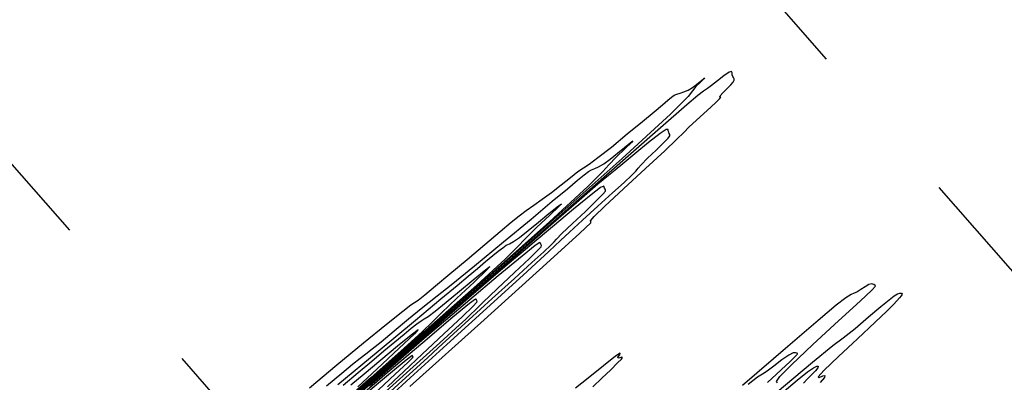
# Model space of a CAD drawing. Extents: x 3249832 to 3255657, y 13789405 to 13793316.
# Tile 659 of 1056: x 3253012 to 3253157, y 13791528 to 13791581. Entities that reach past the tile are written whole.
import ezdxf

# ---------------------------------------------------------------- set-up
doc = ezdxf.new("R2010")
doc.units = 0
doc.header["$LTSCALE"] = 100
doc.header["$MEASUREMENT"] = 0
doc.linetypes.add('DASHED', pattern=[0.75, 0.5, -0.25])
for name, color, linetype in [('GRATIO_03231_CON', 1, 'CONTINUOUS'), ('GRATIO_0323_ICON', 1, 'CONTINUOUS'), ('PLAN', 7, 'CONTINUOUS'), ('TARGETS_EAST', 7, 'CONTINUOUS')]:
    doc.layers.add(name, color=color, linetype=linetype)

# ---------------------------------------------------------------- blocks, each defined once
blk = doc.blocks.new('Gratio_032316_contours')
at = {"layer": 'GRATIO_03231_CON', "color": 1, "linetype": 'Continuous', "flags": 128}
for points in [[(3253069.51, 13791526.93), (3253080.4, 13791536.7), (3253089.55, 13791544.94), (3253094.46, 13791549.41), (3253096.04, 13791550.93), (3253096.04, 13791551.07), (3253096, 13791551.2), (3253096.56, 13791551.86), (3253098.1, 13791553.38), (3253100.83, 13791555.92), (3253104.06, 13791558.88), (3253106.89, 13791561.49), (3253108.67, 13791563.17), (3253109.7, 13791564.19), (3253110.5, 13791564.99), (3253111.49, 13791565.93), (3253112.61, 13791566.96), (3253113.64, 13791567.89), (3253114.43, 13791568.61), (3253114.94, 13791569.09), (3253115.14, 13791569.33), (3253115.08, 13791569.37), (3253114.96, 13791569.38), (3253115.01, 13791569.54), (3253115.42, 13791569.98), (3253116.02, 13791570.58), (3253116.58, 13791571.15), (3253116.92, 13791571.57), (3253117.06, 13791571.85), (3253117.06, 13791572.04), (3253116.97, 13791572.21), (3253116.86, 13791572.4), (3253116.8, 13791572.64), (3253116.79, 13791572.94), (3253116.7, 13791573.12), (3253116.33, 13791573.01), (3253115.58, 13791572.48), (3253114.64, 13791571.73), (3253113.77, 13791571.04), (3253113.15, 13791570.6), (3253112.58, 13791570.21), (3253111.75, 13791569.58), (3253110.14, 13791568.22), (3253106.26, 13791564.83), (3253098.38, 13791557.92), (3253085.73, 13791546.82), (3253071.39, 13791534.23), (3253059.37, 13791523.68)], [(3253066.57, 13791525.45), (3253069.58, 13791528.21), (3253074.95, 13791533.09), (3253081.29, 13791538.84), (3253086.74, 13791543.8), (3253089.96, 13791546.76), (3253091.63, 13791548.33), (3253092.95, 13791549.58), (3253094.83, 13791551.32), (3253097.1, 13791553.38), (3253099.26, 13791555.34), (3253100.93, 13791556.85), (3253102.05, 13791557.89), (3253102.67, 13791558.49), (3253102.88, 13791558.75), (3253103, 13791558.96), (3253103.42, 13791559.44), (3253104.39, 13791560.4), (3253105.64, 13791561.59), (3253106.74, 13791562.67), (3253107.38, 13791563.35), (3253107.63, 13791563.7), (3253107.64, 13791563.89), (3253107.57, 13791564.03), (3253107.48, 13791564.2), (3253107.42, 13791564.4), (3253107.39, 13791564.63), (3253107.1, 13791564.61), (3253106.21, 13791564.03), (3253104.54, 13791562.7), (3253102.53, 13791561.03), (3253100.77, 13791559.56), (3253099.63, 13791558.66), (3253098.64, 13791557.88), (3253097.1, 13791556.6), (3253094.33, 13791554.22), (3253089.79, 13791550.25), (3253082.94, 13791544.25), (3253073.73, 13791536.17), (3253064.02, 13791527.65), (3253056.12, 13791520.72)], [(3253065.04, 13791524.7), (3253069.47, 13791528.72), (3253072.1, 13791531.12), (3253073.66, 13791532.58), (3253075.39, 13791534.17), (3253078.18, 13791536.71), (3253081.59, 13791539.81), (3253084.87, 13791542.78), (3253087.42, 13791545.09), (3253089.17, 13791546.68), (3253090.21, 13791547.65), (3253090.68, 13791548.14), (3253091.04, 13791548.54), (3253091.82, 13791549.34), (3253093.37, 13791550.82), (3253095.26, 13791552.61), (3253096.9, 13791554.18), (3253097.84, 13791555.13), (3253098.2, 13791555.56), (3253098.23, 13791555.73), (3253098.17, 13791555.86), (3253098.09, 13791555.99), (3253098.04, 13791556.17), (3253097.98, 13791556.32), (3253097.49, 13791556.1), (3253096.09, 13791555.04), (3253093.5, 13791552.91), (3253090.43, 13791550.32), (3253087.77, 13791548.08), (3253086.12, 13791546.72), (3253084.71, 13791545.56), (3253082.45, 13791543.63), (3253078.53, 13791540.22), (3253073.32, 13791535.68), (3253067.5, 13791530.58), (3253061.73, 13791525.52)], [(3253066.07, 13791526.23), (3253070.49, 13791530.23), (3253073.91, 13791533.33), (3253076.29, 13791535.48), (3253077.74, 13791536.81), (3253078.48, 13791537.52), (3253079.08, 13791538.13), (3253080.23, 13791539.24), (3253082.34, 13791541.24), (3253084.88, 13791543.63), (3253087.07, 13791545.69), (3253088.3, 13791546.9), (3253088.77, 13791547.42), (3253088.82, 13791547.58), (3253088.77, 13791547.68), (3253088.71, 13791547.79), (3253088.67, 13791547.93), (3253088.57, 13791548.02), (3253087.89, 13791547.59), (3253085.97, 13791546.06), (3253082.47, 13791543.13), (3253078.32, 13791539.62), (3253074.77, 13791536.6), (3253072.62, 13791534.79), (3253070.9, 13791533.34), (3253068.19, 13791531), (3253063.6, 13791527)], [(3253123.45, 13791527.49), (3253123.31, 13791527.66), (3253123.8, 13791528.38), (3253125.48, 13791530.13), (3253128.63, 13791533.11), (3253132.38, 13791536.55), (3253135.54, 13791539.45), (3253137.25, 13791541.04), (3253137.8, 13791541.62), (3253137.74, 13791541.75), (3253137.54, 13791541.87), (3253137.26, 13791541.96), (3253136.84, 13791541.89), (3253136.27, 13791541.56), (3253135.64, 13791541.13), (3253135.09, 13791540.78), (3253134.69, 13791540.62), (3253134.24, 13791540.44), (3253133.46, 13791539.95), (3253132.04, 13791538.83), (3253129.41, 13791536.61), (3253124.94, 13791532.8), (3253118.28, 13791527.1)], [(3253121.99, 13791527.54), (3253125.28, 13791530.59), (3253126.35, 13791531.67), (3253126.32, 13791531.82), (3253126.09, 13791531.88), (3253125.74, 13791531.85), (3253125.09, 13791531.53), (3253124.07, 13791530.82), (3253122.91, 13791529.93), (3253121.92, 13791529.19), (3253121.25, 13791528.76), (3253120.5, 13791528.28), (3253119.11, 13791527.24)], [(3253096.34, 13791526.87), (3253097.68, 13791528.14), (3253098.98, 13791529.39), (3253099.99, 13791530.38), (3253100.56, 13791530.96), (3253100.72, 13791531.2), (3253100.6, 13791531.21), (3253100.32, 13791531.12), (3253100.07, 13791531.07), (3253100.03, 13791531.21), (3253100.29, 13791531.59), (3253100.38, 13791531.81), (3253099.7, 13791531.37), (3253097.92, 13791529.97), (3253095.67, 13791528.17), (3253093.83, 13791526.7)], [(3253064.12, 13791525.66), (3253067.39, 13791528.72), (3253069.22, 13791530.46), (3253069.9, 13791531.13), (3253069.99, 13791531.28), (3253069.97, 13791531.33), (3253069.93, 13791531.38), (3253069.92, 13791531.45), (3253069.8, 13791531.44), (3253068.97, 13791530.8), (3253066.67, 13791528.9), (3253062.54, 13791525.4)]]:
    blk.add_lwpolyline(points, dxfattribs=at)
at = {"layer": 'GRATIO_03231_CON', "color": 5, "linetype": 'Continuous', "flags": 128}
for points in [[(3253054.79, 13791526.75), (3253058.84, 13791530.11), (3253062.75, 13791533.32), (3253066.09, 13791536.05), (3253068.48, 13791537.97), (3253069.69, 13791538.89), (3253070.22, 13791539.23), (3253070.72, 13791539.57), (3253071.73, 13791540.37), (3253073.3, 13791541.68), (3253075.41, 13791543.44), (3253077.92, 13791545.56), (3253080.5, 13791547.74), (3253082.75, 13791549.64), (3253084.37, 13791551), (3253085.55, 13791551.95), (3253086.58, 13791552.72), (3253087.69, 13791553.52), (3253088.93, 13791554.39), (3253090.29, 13791555.39), (3253091.71, 13791556.5), (3253093.06, 13791557.59), (3253094.17, 13791558.45), (3253094.98, 13791559.01), (3253095.82, 13791559.55), (3253097.09, 13791560.48), (3253099.07, 13791562.04), (3253101.41, 13791563.96), (3253103.63, 13791565.8), (3253105.34, 13791567.22), (3253106.55, 13791568.23), (3253107.36, 13791568.91), (3253107.9, 13791569.35), (3253108.28, 13791569.62), (3253108.66, 13791569.79), (3253109.14, 13791569.93), (3253109.71, 13791570.11), (3253110.32, 13791570.38), (3253110.95, 13791570.77), (3253111.55, 13791571.22), (3253112.09, 13791571.66), (3253112.52, 13791572.01), (3253112.74, 13791572.17), (3253112.62, 13791572.04), (3253112.62, 13791572.04), (3253112.14, 13791571.57), (3253111.48, 13791570.91), (3253110.95, 13791570.27), (3253110.35, 13791569.47), (3253107.74, 13791566.85), (3253100.67, 13791560.38), (3253087.89, 13791549.01), (3253072.79, 13791535.71), (3253059.94, 13791524.42)], [(3253057.32, 13791527.03), (3253059.54, 13791528.89), (3253061.13, 13791530.2), (3253062.24, 13791531.09), (3253063.09, 13791531.74), (3253063.99, 13791532.44), (3253065.3, 13791533.49), (3253067.22, 13791535.08), (3253069.35, 13791536.86), (3253071.17, 13791538.36), (3253072.35, 13791539.29), (3253073.53, 13791540.2), (3253075.57, 13791541.82), (3253079.02, 13791544.64), (3253083.24, 13791548.12), (3253087.29, 13791551.48), (3253090.41, 13791554.09), (3253092.62, 13791555.93), (3253094.11, 13791557.17), (3253095.07, 13791557.97), (3253095.7, 13791558.44), (3253096.16, 13791558.71), (3253096.64, 13791558.9), (3253097.21, 13791559.15), (3253097.96, 13791559.58), (3253098.91, 13791560.27), (3253099.97, 13791561.12), (3253100.99, 13791561.97), (3253101.82, 13791562.64), (3253102.24, 13791562.95), (3253102.02, 13791562.7), (3253102.02, 13791562.7), (3253101.08, 13791561.8), (3253099.8, 13791560.57), (3253098.69, 13791559.42), (3253097.83, 13791558.43), (3253095.61, 13791556.23), (3253090, 13791551.09), (3253079.88, 13791542.09), (3253067.93, 13791531.56), (3253057.76, 13791522.62)], [(3253058.95, 13791527.22), (3253064.89, 13791532.13), (3253070.33, 13791536.64), (3253074.09, 13791539.78), (3253076.46, 13791541.75), (3253078.07, 13791543.1), (3253079.43, 13791544.25), (3253080.64, 13791545.27), (3253081.67, 13791546.12), (3253082.49, 13791546.79), (3253083.14, 13791547.28), (3253083.66, 13791547.63), (3253084.13, 13791547.87), (3253084.71, 13791548.18), (3253085.59, 13791548.77), (3253086.88, 13791549.78), (3253088.4, 13791551.03), (3253089.9, 13791552.27), (3253091.12, 13791553.27), (3253091.74, 13791553.72), (3253091.42, 13791553.36), (3253091.42, 13791553.36), (3253090.03, 13791552.03), (3253088.11, 13791550.22), (3253086.43, 13791548.58), (3253085.3, 13791547.4), (3253083.49, 13791545.61), (3253079.33, 13791541.8), (3253071.87, 13791535.17), (3253063.07, 13791527.41)], [(3253059.75, 13791527.12), (3253061.96, 13791528.97), (3253063.94, 13791530.64), (3253065.73, 13791532.14), (3253067.32, 13791533.47), (3253068.67, 13791534.59), (3253069.74, 13791535.47), (3253070.56, 13791536.11), (3253071.17, 13791536.55), (3253071.63, 13791536.83), (3253072.22, 13791537.21), (3253073.22, 13791537.97), (3253074.84, 13791539.28), (3253076.82, 13791540.93), (3253078.81, 13791542.58), (3253080.42, 13791543.89), (3253081.24, 13791544.5), (3253080.82, 13791544.01), (3253080.82, 13791544.01), (3253078.97, 13791542.25), (3253076.43, 13791539.88), (3253074.17, 13791537.74), (3253072.78, 13791536.37), (3253071.37, 13791534.99), (3253068.66, 13791532.51), (3253063.86, 13791528.25), (3253058.2, 13791523.26)], [(3253121.89, 13791524.87), (3253128.59, 13791530.52), (3253131.56, 13791532.93), (3253133.04, 13791534.04), (3253134.8, 13791535.45), (3253136.8, 13791537.13), (3253138.6, 13791538.64), (3253139.82, 13791539.66), (3253140.56, 13791540.23), (3253141.03, 13791540.51), (3253141.03, 13791540.51), (3253141.38, 13791540.62), (3253141.62, 13791540.59), (3253141.7, 13791540.46), (3253141.59, 13791540.24), (3253141.33, 13791539.93), (3253140.94, 13791539.51), (3253140.42, 13791538.94), (3253139.47, 13791537.99), (3253137.77, 13791536.35), (3253135.18, 13791533.93), (3253132.37, 13791531.32), (3253130.24, 13791529.28), (3253129.42, 13791528.36), (3253129.56, 13791528.27), (3253130.06, 13791528.48), (3253130.39, 13791528.54), (3253130.32, 13791528.27), (3253129.67, 13791527.54)], [(3253123.77, 13791525.71), (3253126.33, 13791527.85), (3253127.84, 13791529.07), (3253128.69, 13791529.67), (3253128.69, 13791529.67), (3253129.2, 13791529.93), (3253129.42, 13791529.93), (3253129.35, 13791529.69), (3253129, 13791529.25), (3253128.47, 13791528.69), (3253127.9, 13791528.1), (3253127.25, 13791527.43)]]:
    blk.add_lwpolyline(points, dxfattribs=at)
at = {"layer": 'GRATIO_0323_ICON', "color": 7, "linetype": 'Continuous', "flags": 128}
for points in [[(3253066.27, 13791526.9), (3253067.12, 13791527.71), (3253068.63, 13791529.14), (3253071.31, 13791531.66), (3253074.5, 13791534.64), (3253077.23, 13791537.21), (3253078.76, 13791538.68), (3253079.33, 13791539.28), (3253079.4, 13791539.43), (3253079.37, 13791539.5), (3253079.32, 13791539.58), (3253079.29, 13791539.69), (3253079.17, 13791539.71), (3253078.29, 13791539.08), (3253075.84, 13791537.07), (3253071.43, 13791533.35), (3253066.22, 13791528.91), (3253061.78, 13791525.13)], [(3253060.86, 13791527.16), (3253062.81, 13791528.78), (3253065.25, 13791530.83), (3253067.71, 13791532.88), (3253069.72, 13791534.52), (3253070.74, 13791535.27), (3253070.22, 13791534.67), (3253070.22, 13791534.67), (3253067.92, 13791532.48), (3253064.75, 13791529.53), (3253061.91, 13791526.9)]]:
    blk.add_lwpolyline(points, dxfattribs=at)

msp = doc.modelspace()

# ---------------------------------------------------------------- linework, layer by layer
at = {"layer": 'PLAN', "color": 8, "linetype": 'DASHED'}
for p, q in [((3252751.51, 13792007.27), (3253686.01, 13790941.46)), ((3252689.96, 13791925.79), (3253606.13, 13790880.88))]:
    msp.add_line(p, q, dxfattribs=at)

# ---------------------------------------------------------------- block references
at = {"layer": 'TARGETS_EAST'}
msp.add_blockref('Gratio_032316_contours', (0, 0), dxfattribs=at)

doc.saveas('drawing.dxf')
